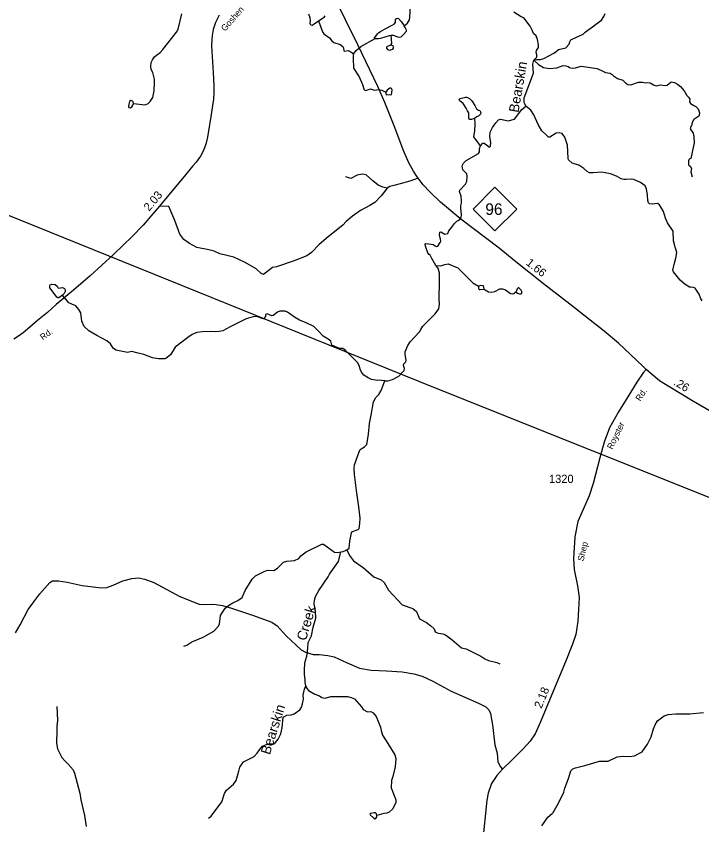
# Model space of a CAD drawing. Extents: x 2056842 to 2160602, y 826753 to 1016856.
# Drawn here: x 2078051 to 2088447, y 964859 to 977122 of the extents above; entities that cross this region are included whole.
import ezdxf

# ---------------------------------------------------------------- set-up
doc = ezdxf.new("R2010")
doc.units = 0
for name, color, linetype in [('Exist Hydrographic Creek Single Shore', 7, 'Continuous'), ('Exist Hydrographic Creek Single Shore Label', 7, 'Continuous'), ('Exist Hydrographic Misc Water Feature', 7, 'Continuous'), ('Exist Road Non-System Type 51', 7, 'Continuous'), ('Exist Road Primary NC Attributed', 7, 'Continuous'), ('Exist Road Primary NC Service Mileage Hundredths English Label', 7, 'Continuous'), ('Exist Road Primary NC Shield CELL', 7, 'Continuous'), ('Exist Road Primary NC Shield Number Label', 7, 'Continuous'), ('Exist Road Secondary Mileage Hundredths English Label', 7, 'Continuous'), ('Exist Road Secondary Type 51 Attributed', 7, 'Continuous'), ('Exist Road Secondary Type 51 Label', 7, 'Continuous'), ('Exist Road Secondary Type 51 Number Label', 7, 'Continuous'), ('Exist Utilities Electrical Transmission Line', 7, 'Continuous')]:
    doc.layers.add(name, color=color, linetype=linetype)

msp = doc.modelspace()

# ---------------------------------------------------------------- linework, layer by layer
at = {"layer": 'Exist Hydrographic Creek Single Shore'}
for points in [[(2083933, 976975), (2083986, 977018), (2084016, 977065), (2084021, 977103), (2084029, 977279), (2084092, 977402), (2084123, 977424), (2084175, 977434), (2084192, 977437), (2084206, 977450), (2084221, 977472), (2084229, 977532), (2084299, 977618), (2084344, 977680), (2084394, 977716), (2084463, 977733), (2084550, 977741)], [(2085902, 976453), (2085944, 976501), (2085944, 976537), (2085938, 976573), (2085940, 976601), (2085972, 976647), (2085970, 976688), (2085955, 976768), (2085938, 976823), (2085895, 976857), (2085873, 976910), (2085844, 976968), (2085751, 977095), (2085708, 977110), (2085595, 977180)], [(2085902, 976453), (2085940, 976465), (2086000, 976464), (2086052, 976480), (2086201, 976563), (2086238, 976588), (2086274, 976614), (2086384, 976643), (2086434, 976699), (2086445, 976735), (2086463, 976761), (2086545, 976805), (2086649, 976850), (2086679, 976880), (2086721, 976908), (2086791, 976962), (2086834, 976994), (2086928, 977063), (2086963, 977117), (2086981, 977163)], [(2085779, 975755), (2085766, 975792), (2085755, 975815), (2085756, 975883), (2085894, 976257), (2085885, 976393), (2085902, 976453)], [(2085902, 976453), (2085972, 976387), (2086047, 976344), (2086139, 976330), (2086251, 976340), (2086345, 976373), (2086385, 976371), (2086421, 976357), (2086443, 976343), (2086479, 976333), (2086531, 976337), (2086619, 976362), (2086859, 976328), (2086959, 976285), (2086985, 976269), (2087057, 976255), (2087087, 976239), (2087107, 976217), (2087167, 976177), (2087249, 976152), (2087293, 976108), (2087327, 976088), (2087370, 976082), (2087485, 976122), (2087549, 976122), (2087598, 976113), (2087625, 976117), (2087662, 976113), (2087717, 976079), (2087754, 976067), (2087781, 976069), (2087817, 976079), (2087902, 976070), (2087922, 976074), (2087981, 976124), (2088033, 976114), (2088079, 976090), (2088122, 976054), (2088180, 975988), (2088220, 975917), (2088246, 975895), (2088266, 975861), (2088262, 975821), (2088276, 975797), (2088334, 975761), (2088358, 975751), (2088393, 975717), (2088413, 975657), (2088409, 975621), (2088401, 975605), (2088327, 975553), (2088301, 975511), (2088291, 975461), (2088280, 975447), (2088272, 975415), (2088314, 975347), (2088328, 975299), (2088332, 975203), (2088279, 974961), (2088255, 974955), (2088245, 974929), (2088245, 974865), (2088269, 974847), (2088291, 974813), (2088280, 974761), (2088302, 974687)], [(2085094, 975157), (2085125, 975198), (2085148, 975198), (2085182, 975173), (2085230, 975137), (2085245, 975149), (2085249, 975204), (2085233, 975294), (2085240, 975361), (2085273, 975434), (2085324, 975502), (2085366, 975551), (2085397, 975558), (2085511, 975534), (2085609, 975560), (2085717, 975707), (2085779, 975755)], [(2088455, 972803), (2088431, 972833), (2088407, 972907), (2088345, 972999), (2088319, 973007), (2088283, 973011), (2088259, 973013), (2088193, 973053), (2088120, 973117), (2088017, 973243), (2088009, 973270), (2088037, 973395), (2088055, 973453), (2088066, 973536), (2088058, 973574), (2088045, 973618), (2088037, 973640), (2088017, 973713), (2088013, 973861), (2087926, 973986), (2087895, 974056), (2087864, 974161), (2087819, 974237), (2087805, 974261), (2087773, 974281), (2087695, 974273), (2087653, 974275), (2087639, 974291), (2087630, 974327), (2087623, 974409), (2087606, 974505), (2087587, 974551), (2087516, 974598), (2087418, 974644), (2087375, 974651), (2087300, 974644), (2087267, 974645), (2087222, 974657), (2087153, 974694), (2087063, 974733), (2086983, 974746), (2086924, 974754), (2086802, 974748), (2086767, 974746), (2086742, 974748), (2086708, 974766), (2086657, 974814), (2086585, 974864), (2086483, 974892), (2086428, 974942), (2086420, 974962), (2086416, 975070), (2086410, 975167), (2086370, 975285), (2086328, 975342), (2086283, 975355), (2086240, 975349), (2086144, 975289), (2086124, 975289), (2086090, 975316), (2086022, 975381), (2085965, 975478), (2085902, 975626), (2085857, 975698), (2085779, 975755)], [(2084413, 973342), (2084354, 973449), (2084330, 973499), (2084314, 973509), (2084295, 973535), (2084256, 973632), (2084252, 973661), (2084262, 973672), (2084343, 973662), (2084375, 973661), (2084417, 973629), (2084445, 973634), (2084482, 973690), (2084490, 973712), (2084486, 973740), (2084471, 973806), (2084476, 973845), (2084489, 973851), (2084549, 973818), (2084597, 973827), (2084612, 973867), (2084658, 973921), (2084692, 973974), (2084733, 974012), (2084772, 974033), (2084800, 974069), (2084803, 974110), (2084791, 974217), (2084791, 974246), (2084801, 974284), (2084805, 974312), (2084796, 974391), (2084773, 974465), (2084778, 974482), (2084863, 974574), (2084883, 974616), (2084888, 974697), (2084882, 974731), (2084824, 974789), (2084815, 974852), (2084832, 974894), (2084872, 974931), (2085062, 975037), (2085074, 975063), (2085074, 975115), (2085094, 975157)], [(2083640, 971590), (2083688, 971592), (2083759, 971611), (2083853, 971665), (2083933, 971748), (2083939, 971777), (2083923, 971823), (2083929, 971851), (2083957, 971881), (2083964, 971905), (2083950, 971989), (2083950, 972033), (2083988, 972127), (2084024, 972181), (2084167, 972336), (2084185, 972371), (2084216, 972423), (2084279, 972482), (2084405, 972610), (2084458, 972685), (2084469, 972752), (2084464, 972829), (2084463, 972929), (2084469, 972999), (2084470, 973088), (2084469, 973222), (2084448, 973300), (2084413, 973342)], [(2083064, 969028), (2083100, 969056), (2083108, 969160), (2083135, 969288), (2083149, 969307), (2083238, 969339), (2083253, 969351), (2083261, 969428), (2083269, 969511), (2083248, 969680), (2083211, 969929), (2083182, 970170), (2083177, 970265), (2083183, 970320), (2083250, 970513), (2083268, 970548), (2083284, 970561), (2083335, 970589), (2083369, 970628), (2083394, 970781), (2083410, 970944), (2083433, 971073), (2083468, 971273), (2083504, 971341), (2083548, 971385), (2083585, 971445), (2083640, 971590)], [(2082442, 966968), (2082435, 967016), (2082433, 967059), (2082425, 967144), (2082423, 967198), (2082430, 967315), (2082457, 967416), (2082472, 967533), (2082480, 967625), (2082528, 967727), (2082555, 967857), (2082595, 967995), (2082588, 968099), (2082572, 968207), (2082574, 968267), (2082588, 968323), (2082640, 968411), (2082783, 968621), (2082803, 968660), (2082936, 968850), (2082975, 968998)], [(2080968, 964960), (2081006, 964992), (2081168, 965206), (2081211, 965335), (2081241, 965385), (2081349, 965477), (2081389, 965533), (2081429, 965674), (2081444, 965733), (2081500, 965812), (2081662, 965894), (2081707, 965946), (2081739, 965998), (2081787, 966054), (2081831, 966074), (2081889, 966085), (2081957, 966087), (2081985, 966107), (2082025, 966159), (2082062, 966239), (2082084, 966329), (2082102, 966493), (2082154, 966520), (2082219, 966526), (2082265, 966544), (2082351, 966602), (2082379, 966644), (2082395, 966692), (2082409, 966764), (2082405, 966832), (2082422, 966918), (2082442, 966968)], [(2078667, 966651), (2078678, 966439), (2078666, 966355), (2078669, 966295), (2078661, 966095), (2078677, 966013), (2078744, 965881), (2078792, 965823), (2078842, 965781), (2078914, 965695), (2078937, 965642), (2079018, 965340), (2079030, 965236), (2079088, 964998), (2079115, 964834)], [(2086022, 964843), (2086111, 964976), (2086176, 965029), (2086194, 965045), (2086256, 965153), (2086322, 965280), (2086355, 965355), (2086371, 965415), (2086425, 965559), (2086461, 965680), (2086490, 965709), (2086530, 965725), (2086671, 965758), (2086895, 965826), (2087027, 965824), (2087165, 965891), (2087255, 965898), (2087349, 965897), (2087427, 965906), (2087544, 965967), (2087625, 966084), (2087679, 966195), (2087714, 966316), (2087740, 966377), (2087773, 966437), (2087874, 966511), (2087937, 966534), (2088049, 966542), (2088265, 966543), (2088471, 966563)]]:
    msp.add_lwpolyline(points, dxfattribs=at)
at = {"layer": 'Exist Hydrographic Misc Water Feature'}
msp.add_line((2085085, 972975), (2085149, 972981), dxfattribs=at)
for points in [[(2079830, 975799), (2080007, 975779), (2080051, 975797), (2080084, 975829), (2080124, 975887), (2080145, 975988), (2080150, 976115), (2080151, 976167), (2080123, 976267), (2080099, 976313), (2080093, 976357), (2080099, 976417), (2080119, 976459), (2080148, 976507), (2080178, 976529), (2080236, 976571), (2080276, 976616), (2080483, 976880), (2080507, 976926), (2080564, 977158)], [(2082483, 977157), (2082502, 977101), (2082508, 977053), (2082504, 977014), (2082509, 976998), (2082519, 976988), (2082537, 976986), (2082569, 977004), (2082634, 977049)], [(2082634, 977049), (2082707, 977096), (2082726, 977111), (2082736, 977126)], [(2082634, 977049), (2082697, 976882), (2082716, 976855), (2082800, 976792), (2082838, 976747), (2082868, 976724), (2082963, 976693), (2083005, 976661), (2083013, 976635), (2083017, 976598), (2083032, 976592), (2083083, 976602), (2083124, 976583), (2083167, 976553)], [(2083493, 976785), (2083486, 976792), (2083486, 976805), (2083503, 976820), (2083532, 976852), (2083551, 976874), (2083576, 976889), (2083647, 976931), (2083750, 976984), (2083790, 977008), (2083804, 977030), (2083804, 977066), (2083818, 977084), (2083834, 977091), (2083849, 977086), (2083887, 977042), (2083933, 976975)], [(2083737, 976832), (2083768, 976834), (2083798, 976826), (2083834, 976808), (2083863, 976803), (2083888, 976808), (2083920, 976839), (2083968, 976892), (2083969, 976907), (2083950, 976952), (2083933, 976975)], [(2083167, 976553), (2083208, 976602), (2083278, 976663), (2083493, 976785)], [(2083493, 976785), (2083515, 976781), (2083544, 976781), (2083578, 976786), (2083647, 976808), (2083711, 976830), (2083737, 976832)], [(2083734, 976681), (2083748, 976709), (2083737, 976832)], [(2083734, 976681), (2083674, 976664), (2083666, 976652), (2083666, 976636)], [(2083666, 976636), (2083680, 976618), (2083712, 976608), (2083762, 976619), (2083770, 976637)], [(2083770, 976637), (2083774, 976651), (2083766, 976671), (2083734, 976681)], [(2083167, 976553), (2083159, 976523), (2083159, 976486), (2083167, 976335), (2083253, 976203), (2083304, 976087), (2083330, 976007), (2083354, 975997), (2083426, 976020), (2083486, 975998), (2083546, 976008), (2083598, 976000), (2083658, 975971)], [(2083658, 975971), (2083655, 975948), (2083660, 975936), (2083677, 975933), (2083734, 975930), (2083742, 975935), (2083749, 975957), (2083750, 976005), (2083743, 976025), (2083730, 976032), (2083715, 976031), (2083677, 976001), (2083658, 975971)], [(2085004, 975575), (2084953, 975555), (2084931, 975554), (2084921, 975562), (2084916, 975573), (2084916, 975628), (2084914, 975655), (2084894, 975684), (2084872, 975728), (2084831, 975795), (2084784, 975834), (2084771, 975845), (2084769, 975859), (2084783, 975875), (2084863, 975893), (2084885, 975892), (2084923, 975874), (2084960, 975836), (2085007, 975766), (2085033, 975718), (2085060, 975698), (2085079, 975690), (2085094, 975672), (2085098, 975654), (2085090, 975636), (2085065, 975611), (2085036, 975596), (2085004, 975575)], [(2079830, 975799), (2079823, 975822), (2079808, 975837), (2079792, 975842), (2079772, 975829), (2079757, 975785), (2079754, 975750), (2079762, 975736), (2079778, 975733), (2079803, 975746), (2079822, 975770), (2079830, 975799)], [(2085094, 975157), (2084990, 975293), (2084996, 975328), (2085007, 975380), (2085012, 975482), (2085004, 975575)], [(2084413, 973342), (2084491, 973338), (2084550, 973358), (2084602, 973364), (2084750, 973305), (2084976, 973078), (2085059, 973027)], [(2078756, 972891), (2078696, 972851), (2078681, 972850), (2078670, 972858), (2078626, 972914), (2078561, 973000), (2078560, 973028), (2078569, 973049), (2078593, 973057), (2078643, 973051), (2078672, 973029), (2078681, 973006), (2078694, 972999), (2078723, 973004), (2078752, 973005), (2078785, 972990), (2078795, 972970), (2078792, 972947), (2078779, 972914), (2078756, 972891)], [(2085149, 972981), (2085135, 973031), (2085097, 973039), (2085059, 973027)], [(2085059, 973027), (2085061, 972999), (2085073, 972977), (2085085, 972975)], [(2085149, 972981), (2085161, 972971), (2085213, 972941), (2085265, 972937), (2085309, 972948), (2085385, 972988), (2085425, 972986), (2085473, 972970), (2085547, 972916), (2085579, 972910), (2085595, 972916), (2085634, 972945)], [(2085634, 972945), (2085638, 972933), (2085653, 972921), (2085683, 972911), (2085701, 972911), (2085716, 972922), (2085717, 972946), (2085710, 972965), (2085674, 973003), (2085662, 973004), (2085646, 972989), (2085636, 972959), (2085634, 972945)], [(2083640, 971590), (2083590, 971598), (2083560, 971600), (2083528, 971598), (2083440, 971611), (2083388, 971638), (2083322, 971679), (2083286, 971725), (2083267, 971769), (2083258, 971814), (2083226, 971868), (2083045, 972053), (2083006, 972081), (2082955, 972082), (2082839, 972133), (2082820, 972194), (2082781, 972226), (2082708, 972269), (2082639, 972342), (2082562, 972418), (2082436, 972477), (2082347, 972511), (2082273, 972558), (2082167, 972634), (2082132, 972648), (2082048, 972649), (2082013, 972635), (2081949, 972583), (2081926, 972578), (2081893, 972594), (2081858, 972608), (2081833, 972598), (2081830, 972565), (2081808, 972536), (2081794, 972534), (2081776, 972538), (2081729, 972559), (2081695, 972569), (2081647, 972564), (2081537, 972530), (2081460, 972494), (2081297, 972412), (2081187, 972352), (2081131, 972338), (2081072, 972334), (2081007, 972339), (2080878, 972334), (2080789, 972323), (2080718, 972292), (2080656, 972247), (2080460, 972104), (2080389, 971986), (2080319, 971932), (2080307, 971924), (2080211, 971926), (2080119, 971941), (2079988, 971993), (2079879, 972017), (2079805, 972039), (2079740, 972023), (2079560, 972055), (2079520, 972087), (2079480, 972155), (2079426, 972198), (2079276, 972279), (2079151, 972350), (2079083, 972418), (2079049, 972498), (2079033, 972622), (2078999, 972676), (2078955, 972728), (2078895, 972753), (2078850, 972774), (2078756, 972891)], [(2080592, 967567), (2080638, 967585), (2080716, 967635), (2080886, 967704), (2081046, 967796), (2081112, 967866), (2081133, 967902), (2081151, 968035), (2081219, 968143), (2081269, 968187), (2081336, 968227), (2081410, 968261), (2081476, 968306), (2081524, 968410), (2081631, 968582), (2081679, 968634), (2081811, 968701), (2081861, 968719), (2081957, 968713), (2082015, 968751), (2082104, 968840), (2082156, 968858), (2082270, 968866), (2082336, 968896), (2082366, 968936), (2082406, 968970), (2082446, 968997), (2082687, 969114), (2082712, 969115), (2082876, 968993), (2082926, 968990), (2082975, 968998)], [(2082975, 968998), (2083009, 969004), (2083044, 969017), (2083064, 969028)], [(2083064, 969028), (2083103, 968944), (2083167, 968864), (2083311, 968761), (2083474, 968620), (2083584, 968572), (2083632, 968536), (2083699, 968416), (2083904, 968197), (2084067, 968140), (2084123, 968094), (2084166, 967983), (2084273, 967926), (2084337, 967878), (2084389, 967829), (2084406, 967785), (2084448, 967763), (2084522, 967753), (2084562, 967739), (2084660, 967666), (2084806, 967544), (2084876, 967526), (2085099, 967417), (2085159, 967375), (2085211, 967353), (2085341, 967318), (2085385, 967298)], [(2082442, 966969), (2082450, 966939), (2082486, 966895), (2082581, 966839), (2082649, 966815), (2082687, 966791), (2082735, 966778), (2082821, 966804), (2083077, 966805), (2083133, 966789), (2083179, 966769), (2083288, 966650), (2083312, 966607), (2083380, 966571), (2083428, 966576), (2083464, 966556), (2083509, 966501), (2083576, 966340), (2083584, 966290), (2083605, 966217), (2083685, 966091), (2083791, 965920), (2083807, 965863), (2083797, 965740), (2083761, 965591), (2083741, 965531), (2083735, 965419), (2083808, 965239), (2083806, 965195), (2083760, 965103), (2083706, 965053), (2083670, 965035), (2083626, 965028), (2083520, 964998)], [(2083520, 964998), (2083517, 965026), (2083499, 965040), (2083475, 965042), (2083430, 965031), (2083413, 965020), (2083417, 965009), (2083469, 964965), (2083494, 964951), (2083503, 964955), (2083518, 964978), (2083520, 964998)]]:
    msp.add_lwpolyline(points, dxfattribs=at)
at = {"layer": 'Exist Road Non-System Type 51'}
for points in [[(2083675, 974511), (2083613, 974529), (2083541, 974561), (2083459, 974627), (2083358, 974718), (2083304, 974725), (2083222, 974709), (2083127, 974661), (2083052, 974684)], [(2084144, 974666), (2084020, 974618), (2083872, 974581), (2083797, 974559), (2083718, 974538), (2083675, 974511)], [(2083675, 974511), (2083583, 974395), (2083487, 974298), (2083413, 974253), (2083270, 974176), (2083150, 974090), (2083057, 974010), (2083004, 973951), (2082780, 973776), (2082644, 973659), (2082529, 973537), (2082458, 973487), (2082252, 973407), (2081998, 973323), (2081939, 973310), (2081801, 973203), (2081767, 973221), (2081688, 973289), (2081522, 973385), (2081350, 973469), (2081139, 973519), (2081053, 973557), (2080972, 973580), (2080793, 973612), (2080681, 973675), (2080593, 973734), (2080532, 973818), (2080455, 974023), (2080366, 974233), (2080223, 974243)], [(2078043, 967770), (2078113, 967891), (2078232, 968122), (2078317, 968242), (2078408, 968364), (2078560, 968534), (2078604, 968560), (2078695, 968561), (2078822, 968541), (2079054, 968488), (2079346, 968451), (2079425, 968459), (2079523, 968494), (2079667, 968560), (2079807, 968595), (2079906, 968603), (2080000, 968584), (2080140, 968532), (2080533, 968320), (2080826, 968207), (2080911, 968198), (2081022, 968205), (2081082, 968201), (2081180, 968186), (2081316, 968142), (2081636, 968040), (2081928, 967934), (2082009, 967876), (2082147, 967725), (2082370, 967511), (2082437, 967476), (2082555, 967443), (2082645, 967443), (2082779, 967429), (2082873, 967408), (2083070, 967313), (2083259, 967232), (2083433, 967206), (2083666, 967195), (2083902, 967177), (2084080, 967151), (2084206, 967113), (2084369, 967036), (2084645, 966887), (2085059, 966704), (2085172, 966646), (2085218, 966602), (2085244, 966548), (2085275, 966375), (2085308, 966074), (2085345, 965946), (2085356, 965812), (2085395, 965739), (2085426, 965701)]]:
    msp.add_lwpolyline(points, dxfattribs=at)
at = {"layer": 'Exist Road Primary NC Attributed'}
for points in [[(2087603, 971765), (2087551, 971815), (2087186, 972161), (2086966, 972345), (2086448, 972752), (2086048, 973061), (2085627, 973398), (2085377, 973604), (2084793, 974044), (2084487, 974303), (2084325, 974458), (2084223, 974566), (2084144, 974666), (2084123, 974698), (2084076, 974772), (2084003, 974899), (2083919, 975095), (2083792, 975434), (2083704, 975659), (2083643, 975815), (2083534, 976053), (2083233, 976687), (2083047, 977068), (2082845, 977483)], [(2088740, 971021), (2088699, 971052), (2088607, 971110), (2088320, 971279), (2087961, 971494), (2087808, 971592), (2087603, 971765)]]:
    msp.add_lwpolyline(points, dxfattribs=at)
at = {"layer": 'Exist Road Primary NC Shield CELL'}
msp.add_lwpolyline([(2084978, 974197), (2085311, 974530), (2085644, 974197), (2085311, 973864)], close=True, dxfattribs=at)
at = {"layer": 'Exist Road Secondary Type 51 Attributed'}
for points in [[(2081130, 977137), (2081074, 977026), (2081039, 976919), (2081021, 976831), (2081016, 976769), (2081014, 976673), (2081030, 976428), (2081039, 976265), (2081049, 976072), (2081050, 975965), (2081043, 975862), (2081028, 975767), (2081006, 975631), (2080950, 975286), (2080925, 975181), (2080908, 975124), (2080888, 975077), (2080845, 974998), (2080780, 974909), (2080731, 974850), (2080571, 974662), (2080313, 974350), (2080223, 974243), (2080121, 974125), (2079977, 973952), (2079811, 973781), (2079675, 973651), (2079525, 973508), (2079171, 973182), (2078919, 972968), (2078660, 972747), (2078524, 972629), (2078375, 972505), (2078225, 972374), (2078155, 972319), (2078086, 972268), (2078014, 972223)], [(2087603, 971765), (2087559, 971713), (2087461, 971569), (2087298, 971309), (2087185, 971123), (2087046, 970877), (2086968, 970664), (2086899, 970425), (2086802, 970037), (2086738, 969847), (2086661, 969678), (2086569, 969457), (2086521, 969225), (2086502, 968896), (2086514, 968729), (2086564, 968485), (2086588, 968304), (2086578, 968125), (2086565, 967945), (2086537, 967747), (2086487, 967597), (2086380, 967328), (2086174, 966835), (2086003, 966420), (2085918, 966238), (2085846, 966129), (2085737, 966013), (2085568, 965840), (2085426, 965701), (2085341, 965609), (2085260, 965485), (2085209, 965338), (2085190, 965231), (2085122, 964585)]]:
    msp.add_lwpolyline(points, dxfattribs=at)
at = {"layer": 'Exist Utilities Electrical Transmission Line'}
msp.add_lwpolyline([(2073634, 975832), (2077870, 974130), (2080357, 973124), (2084352, 971508), (2091677, 968581), (2091733, 968549), (2097405, 967209)], dxfattribs=at)

# ---------------------------------------------------------------- texts
at = {"layer": 'Exist Hydrographic Creek Single Shore Label'}
for s, rotation, p in [('Bearskin', 80.2056, (2085667, 975652)), ('Creek', 73.264, (2082444, 967641)), ('Bearskin', 72.3938, (2081897, 965912))]:
    msp.add_text(s, height=150, rotation=rotation, dxfattribs=at).set_placement(p)
at = {"layer": 'Exist Road Primary NC Service Mileage Hundredths English Label'}
for s, rotation, p in [('1.66', 321.3394, (2085772, 973362)), ('.26', 329.0867, (2088009, 971538))]:
    msp.add_text(s, height=125, rotation=rotation, dxfattribs=at).set_placement(p)
at = {"layer": 'Exist Road Primary NC Shield Number Label'}
msp.add_text('96', height=175, dxfattribs=at).set_placement((2085165, 974108))
at = {"layer": 'Exist Road Secondary Mileage Hundredths English Label'}
for s, rotation, p in [('2.03', 49.9595, (2080068, 974156)), ('2.18', 67.6157, (2086015, 966614))]:
    msp.add_text(s, height=125, rotation=rotation, dxfattribs=at).set_placement(p)
at = {"layer": 'Exist Road Secondary Type 51 Label'}
for s, rotation, p in [('Goshen', 48.6475, (2081219, 976885)), ('Rd.', 36.0057, (2078456, 972203)), ('Rd.', 56.2937, (2087513, 971275)), ('Royster', 64.0763, (2087090, 970545)), ('Shep', 76.5698, (2086653, 968850))]:
    msp.add_text(s, height=95, rotation=rotation, dxfattribs=at).set_placement(p)
at = {"layer": 'Exist Road Secondary Type 51 Number Label'}
msp.add_text('1320', height=125, dxfattribs=at).set_placement((2086131, 970043))

doc.saveas('drawing.dxf')
